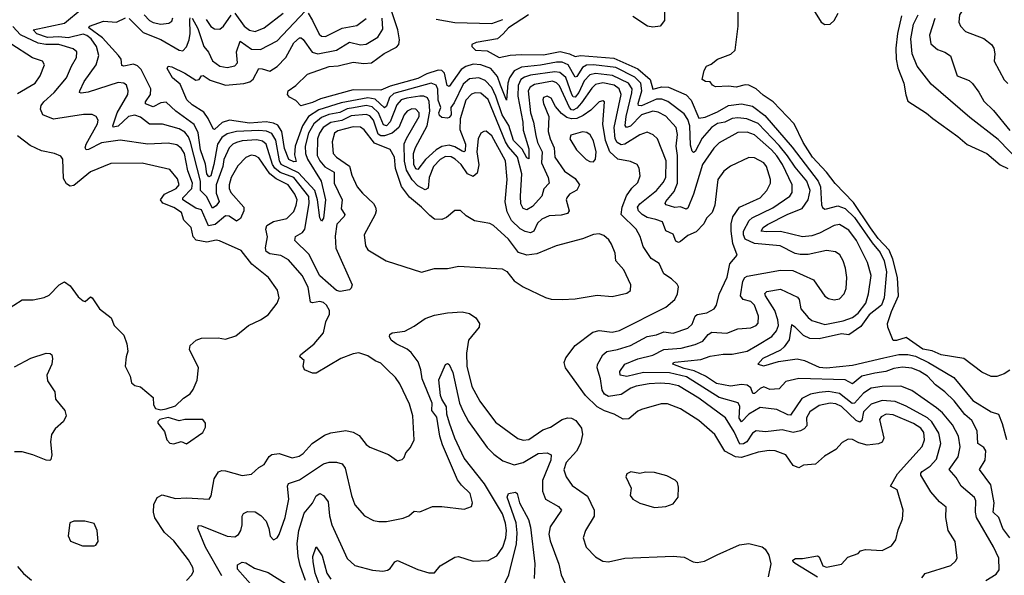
# Model space of a CAD drawing. Extents: x 1552033 to 1694788, y 811965 to 917215.
# Tile 297 of 632: x 1600512 to 1605836, y 899522 to 902529. Entities that reach past the tile are written whole.
import ezdxf

# ---------------------------------------------------------------- set-up
doc = ezdxf.new("R2010")
doc.units = 0

msp = doc.modelspace()

# ---------------------------------------------------------------- linework, layer by layer
at = {"layer": '0CON20XD'}
for points in [[(1605841.9, 902725), (1605815, 902695.3), (1605745, 902667.9), (1605691.4, 902628.6), (1605614, 902586), (1605593.3, 902555), (1605590, 902515), (1605598.1, 902495), (1605625, 902464.5), (1605725, 902427.3), (1605766.4, 902395), (1605778.5, 902375), (1605784.4, 902345), (1605781.5, 902305), (1605835, 902204), (1605855, 902183.1)], [(1605865.7, 899725), (1605826.9, 899775), (1605805.3, 899835), (1605775, 899864.4), (1605781.5, 899915), (1605762.5, 900012.5), (1605702.2, 900095), (1605732.9, 900145), (1605736.1, 900196.1), (1605725.7, 900215), (1605693.4, 900235), (1605688.4, 900305), (1605660.5, 900360.5), (1605622.3, 900392.3), (1605565, 900465.9), (1605515, 900515.8), (1605463.8, 900553.8), (1605420.7, 900600.7), (1605377.9, 900627.9), (1605335, 900643.7), (1605285, 900648.8), (1605238.4, 900641.6), (1605195, 900625.2), (1605135, 900616.7), (1605065, 900601.1), (1605015, 900558.6), (1604975, 900579.5), (1604725, 900588.2), (1604655, 900572.2), (1604618.8, 900531.2), (1604568.6, 900528.6), (1604535, 900542.1), (1604515, 900533.2), (1604485, 900506), (1604476.5, 900506.5), (1604465, 900536.2), (1604445, 900551.6), (1604415, 900554.3), (1604355, 900546.2), (1604280.5, 900560.5), (1604220.8, 900600.8), (1604158.8, 900628.8), (1604105, 900640.9), (1604044.3, 900665), (1604048, 900675), (1604055, 900676.5), (1604195, 900689.8), (1604245, 900707.8), (1604315, 900718.4), (1604365, 900718.9), (1604445, 900735.3), (1604502, 900768), (1604579.4, 900815), (1604603.8, 900845), (1604614.4, 900875), (1604611.3, 900905), (1604594.2, 900955), (1604544, 901035), (1604541.8, 901048.2), (1604551.4, 901058.6), (1604625, 901070.3), (1604717.1, 901027.1), (1604726.2, 901015), (1604735.9, 900965), (1604775, 900917.2), (1604795, 900902.1), (1604865, 900880.6), (1604965, 900899.1), (1605015, 900917.5), (1605045, 900941.4), (1605086.2, 900995), (1605101, 901045), (1605115.2, 901145.2), (1605096.7, 901215), (1605037, 901335), (1604995, 901390), (1604945, 901420.6), (1604915, 901415.9), (1604836, 901374), (1604795, 901359.2), (1604745, 901354), (1604625, 901383.4), (1604550.5, 901380.5), (1604520.8, 901385), (1604531.3, 901405), (1604555, 901420.4), (1604665, 901476.5), (1604742.2, 901507.8), (1604775.6, 901555), (1604785.5, 901605), (1604768.2, 901655), (1604705, 901730.6), (1604663, 901793), (1604619, 901849), (1604505, 901967), (1604443.1, 901993.1), (1604395, 901998.5), (1604365, 901994), (1604325, 901975.6), (1604285, 901966.9), (1604253, 901945), (1604202.6, 901887.4), (1604165, 901815.8), (1604155, 901810), (1604147.8, 901817.8), (1604139.3, 901850.7), (1604136.1, 901955), (1604125, 901988.4), (1604105, 902019), (1604016.2, 902086.2), (1603985, 902099.8), (1603955, 902098.5), (1603875, 902063.2), (1603857.7, 902065), (1603856.2, 902076.2), (1603876.9, 902145), (1603870.9, 902185), (1603837.5, 902217.5), (1603735, 902271.3), (1603614.4, 902285.6), (1603576.6, 902283.4), (1603555, 902271), (1603525, 902222.4), (1603515, 902218.2), (1603477, 902285), (1603445, 902299.6), (1603415, 902300), (1603327.7, 902282.3), (1603225, 902273), (1603185, 902252.4), (1603161, 902215), (1603151.8, 902185), (1603145, 902094.2), (1603112.8, 902175), (1603095, 902221.6), (1603059.5, 902265), (1603005, 902284.8), (1602965, 902288.4), (1602925, 902276.7), (1602899.6, 902260.4), (1602835, 902167.1), (1602823.4, 902173.4), (1602809.3, 902239.3), (1602795, 902253.9), (1602775.8, 902255.8), (1602714.3, 902235.7), (1602665, 902210.8), (1602515, 902170.4), (1602465, 902147.3), (1602315, 902149.7), (1602138.7, 902101.3), (1602095, 902080.8), (1602033.2, 902063.2), (1602005, 902092.5), (1601970.7, 902110.7), (1601960, 902125), (1601963.3, 902145), (1602005, 902172.9), (1602068, 902235), (1602185, 902276.6), (1602235, 902280.2), (1602315, 902299.4), (1602372.3, 902292.3), (1602415, 902296.5), (1602483.1, 902346.9), (1602548.8, 902381.2), (1602562, 902395), (1602565, 902420), (1602557, 902475), (1602493.4, 902665)], [(1604000.9, 902665), (1603997.8, 902525), (1603975.3, 902494.7), (1603935, 902488.5), (1603905.8, 902495), (1603826.5, 902546.5)], [(1604862.7, 900167.3), (1604815, 900124.2), (1604750.7, 900119.3), (1604725, 900104), (1604695, 900116), (1604655, 900175.4), (1604596.4, 900196.4), (1604565, 900198.6), (1604505, 900188.2), (1604415, 900160.7), (1604383.2, 900163.2), (1604325.5, 900195), (1604270, 900285), (1604185, 900360.8), (1604085, 900423.8), (1604015, 900450), (1603979.8, 900450.2), (1603875, 900420.5), (1603855, 900411.2), (1603805, 900369.3), (1603775, 900367.3), (1603727.1, 900395), (1603675, 900412.6), (1603634.5, 900434.5), (1603571.1, 900495), (1603462.9, 900645), (1603456.9, 900675), (1603465, 900698.8), (1603514.7, 900765.3), (1603612, 900838), (1603645, 900848), (1603715, 900838.7), (1603755, 900846.7), (1604005, 900972.9), (1604054.5, 901015.5), (1604068, 901045), (1604073.9, 901083.9), (1604067.3, 901097.3), (1604036.8, 901126.8), (1603995, 901154), (1603970.2, 901210.2), (1603927.1, 901237.1), (1603882.8, 901302.8), (1603866.8, 901356.8), (1603846.2, 901395), (1603763.6, 901475), (1603769.7, 901515), (1603793.3, 901576.7), (1603822.8, 901617.2), (1603855, 901647.5), (1603867.1, 901685), (1603862.5, 901725), (1603850, 901745), (1603815, 901761.8), (1603745.6, 901775), (1603703.8, 901813.8), (1603679.4, 901875), (1603665.5, 901964.5), (1603674, 902085), (1603665, 902090), (1603645, 902085.4), (1603599.7, 902040.3), (1603559.1, 902010.9), (1603524.7, 901995.3), (1603495, 901991.9), (1603470, 902000), (1603441.5, 902021.5), (1603409.8, 902059.8), (1603385, 902105.5), (1603365, 902115.4), (1603345, 902108.1), (1603340, 902095), (1603343.9, 902075), (1603373.3, 902005), (1603370, 901925), (1603379.8, 901885), (1603401.9, 901835), (1603406.2, 901785), (1603458.8, 901708.8), (1603515, 901669.2), (1603539.1, 901635), (1603525, 901606.1), (1603484.4, 901585), (1603470, 901565), (1603467.5, 901555), (1603482.5, 901495), (1603475, 901479.6), (1603439.3, 901470.7), (1603375, 901468.4), (1603335, 901450.3), (1603312.5, 901427.5), (1603291.8, 901385), (1603275, 901376.7), (1603245, 901383.5), (1603218.2, 901398.2), (1603172.2, 901442.2), (1603148.7, 901488.7), (1603137, 901543), (1603147.8, 901665), (1603139.2, 901765), (1603065, 901900), (1603035, 901925.4), (1603021.2, 901925), (1603005.7, 901915), (1602990.9, 901885), (1602983.8, 901813.8), (1602995.6, 901744.4), (1602985, 901699.4), (1602965, 901680.8), (1602934.4, 901694.4), (1602899.1, 901745), (1602867.7, 901775), (1602845, 901786.7), (1602815, 901788.2), (1602785, 901772.4), (1602750.3, 901735), (1602725.8, 901675), (1602721.6, 901618.4), (1602705, 901608.7), (1602665, 901630.4), (1602635, 901662.3), (1602603.3, 901715), (1602593, 901763), (1602592, 901858), (1602602.9, 901887.1), (1602671.9, 902005), (1602671.4, 902025), (1602655, 902044.7), (1602633.1, 902046.9), (1602607.3, 902035), (1602590.7, 902015), (1602562.4, 901945), (1602525.4, 901914.6), (1602485, 901900), (1602465, 901900.5), (1602450.6, 901910.6), (1602425, 901985.7), (1602405, 902008.5), (1602385, 902016.8), (1602305, 902009.9), (1602255, 901983.3), (1602195, 901973.6), (1602154, 901946), (1602132.7, 901915), (1602122.7, 901885), (1602121, 901795), (1602135.5, 901765), (1602162.4, 901732.4), (1602213.3, 901703.3), (1602212.1, 901645), (1602255.2, 901555), (1602250.4, 901505), (1602269.6, 901475), (1602267.1, 901465), (1602227.5, 901422.5), (1602217.8, 901357.8), (1602222.5, 901292.5), (1602310.8, 901095), (1602304.4, 901075.6), (1602295, 901067.5), (1602245, 901057.5), (1602225, 901064.6), (1602135, 901143.8), (1602075, 901260.4), (1601999.6, 901335), (1602003.3, 901356.8), (1602041.7, 901378.3), (1602054.8, 901395.2), (1602077.9, 901535), (1602075, 901572.7), (1601995, 901674.9), (1601921.5, 901701.5), (1601891.2, 901725), (1601879.2, 901745), (1601844.3, 901855), (1601825, 901871.2), (1601795, 901878.3), (1601715, 901873.2), (1601685.5, 901865), (1601664.1, 901855), (1601645, 901836.6), (1601616.8, 901773.2), (1601611.1, 901735), (1601574.1, 901635), (1601575, 901591.4), (1601590.2, 901545), (1601575, 901521.4), (1601555, 901509.2), (1601522.1, 901572.1), (1601489.7, 901605), (1601490.4, 901655), (1601435.9, 901865.9), (1601424.8, 901895), (1601405, 901920.5), (1601375, 901937.9), (1601285, 901963.2), (1601215, 901963.2), (1601165, 902001.2), (1601135, 902011.9), (1601101.2, 902005), (1601045, 901953.4), (1601017.9, 901947.9), (1601015.6, 901955.6), (1601040.1, 902025), (1601096.5, 902125), (1601099.6, 902145), (1601090.6, 902175), (1601075, 902185.5), (1601045, 902188.5), (1600882.1, 902137.9), (1600845, 902130.9), (1600836, 902135), (1600837.8, 902145), (1600861.9, 902195), (1600925.4, 902284.6), (1600940.4, 902335), (1600928, 902385), (1600899, 902425), (1600875, 902444.3), (1600855, 902451), (1600775, 902431.2), (1600725, 902436.6), (1600662.7, 902432.7), (1600605, 902452.6), (1600586.2, 902475), (1600755, 902510.4), (1600850.4, 902589.6)], [(1601185, 902554.8), (1601214.9, 902524.9), (1601235, 902514), (1601275, 902505.3), (1601319.4, 902510.6), (1601335, 902521.4), (1601339.9, 902540.1)], [(1601445, 902538.1), (1601475, 902482.1), (1601508.5, 902385), (1601533.2, 902353.2), (1601555, 902307.1), (1601595, 902277.3), (1601635, 902270.4), (1601675, 902278.8), (1601689.6, 902295), (1601685.2, 902355), (1601705, 902413.5), (1601765, 902369.7), (1601815, 902368.6), (1601905, 902415.3), (1602055, 902574.6)], [(1601520.5, 902530.5), (1601545, 902492.3), (1601565, 902478.9), (1601595, 902477.7), (1601615, 902494.6), (1601655, 902553.4)], [(1601675, 902564.6), (1601726.6, 902495), (1601755, 902473.2), (1601785, 902465.8), (1601834.5, 902485), (1601936.9, 902565)], [(1602072.7, 902565), (1602095, 902524.6), (1602131.4, 902451.4), (1602145, 902440.9), (1602165, 902437.5), (1602256, 902484), (1602335, 902498.2), (1602386, 902535)], [(1603263.8, 902555), (1603154.6, 902485), (1603126.6, 902453.4)], [(1605865, 900632), (1605835, 900612), (1605795, 900599.2), (1605765, 900598.1), (1605715, 900622.5), (1605616.2, 900695), (1605495, 900714.9), (1605445, 900736.6), (1605395, 900745.9), (1605305, 900809.8), (1605253.6, 900793.6), (1605235, 900794.1), (1605205.2, 900865), (1605203.4, 900885), (1605225, 900950), (1605264.1, 901035), (1605257.7, 901135), (1605232.6, 901232.6), (1605212.4, 901282.4), (1605153.6, 901345), (1605112.5, 901402.5), (1605020.2, 901540.2), (1604922.1, 901642.1), (1604875.3, 901705), (1604798.6, 901785), (1604748.3, 901865), (1604700, 901965), (1604585.3, 902085), (1604531.4, 902121.4), (1604495, 902155.6), (1604454.5, 902174.5), (1604435, 902176.7), (1604386.3, 902163.7), (1604345, 902169.3), (1604275, 902165.6), (1604258, 902175), (1604245, 902192.5), (1604220, 902195), (1604202.5, 902205), (1604212.5, 902255), (1604225, 902277.5), (1604250.7, 902289.3), (1604285, 902316.2), (1604357, 902343), (1604380.8, 902365), (1604396.7, 902495), (1604397.5, 902575)], [(1604805, 902582), (1604845.7, 902515.7), (1604865, 902504), (1604895, 902505.8), (1604915.6, 902525), (1604936.7, 902565)], [(1605280, 902550), (1605258.4, 902455), (1605249.5, 902375), (1605251.1, 902315), (1605259.6, 902269.6), (1605293.2, 902185), (1605302.7, 902122.7), (1605315, 902088), (1605415, 902024.2), (1605448.6, 901995), (1605585, 901897.5), (1605634.7, 901854.7), (1605741.9, 901805), (1605814.2, 901744.2), (1605855, 901723.3)], [(1605925, 901754), (1605801.8, 901881.8), (1605649.6, 901999.6), (1605439.9, 902179.9), (1605365, 902276.9), (1605337.4, 902345), (1605330.2, 902425), (1605344.2, 902505.8), (1605370.2, 902555)], [(1604185, 900480.9), (1604075, 900547.8), (1604025, 900559.5), (1603975, 900562.5), (1603915, 900559.3), (1603845, 900546), (1603817.1, 900535), (1603765, 900500.9), (1603695, 900491.1), (1603675, 900502.5), (1603660.9, 900525), (1603653.1, 900585), (1603634.7, 900645), (1603635.9, 900664.1), (1603664.8, 900715.3), (1603686.9, 900733.1), (1603745, 900743.8), (1603815, 900766.1), (1603905.2, 900814.8), (1603955, 900823.8), (1603995, 900840), (1604045, 900833.3), (1604125, 900859.3), (1604148.1, 900881.9), (1604165.2, 900924.8), (1604175, 900934.7), (1604227.8, 900942.2), (1604267.5, 900965), (1604278.8, 900985), (1604294.4, 901044.4), (1604336.6, 901136.6), (1604352.6, 901207.4), (1604390.6, 901255), (1604368.8, 901318.8), (1604358.9, 901385), (1604358.7, 901425), (1604367.2, 901462.8), (1604404.8, 901515.2), (1604516.4, 901565), (1604552, 901605), (1604571.1, 901645), (1604571.3, 901665), (1604550.7, 901735), (1604535, 901753.8), (1604485, 901782.5), (1604455, 901784.4), (1604355, 901736.9), (1604320.2, 901709.8), (1604287.7, 901665), (1604270.8, 901525), (1604256, 901485), (1604225.5, 901454.5), (1604211.5, 901425), (1604169.3, 901380.7), (1604125, 901361.2), (1604085, 901328.3), (1604075, 901324.3), (1604060.2, 901330.2), (1604045, 901368.9), (1604005, 901387.5), (1603988.5, 901435), (1603951.8, 901448.2), (1603905, 901459.6), (1603877.5, 901475), (1603857.3, 901495), (1603852.6, 901515), (1603865, 901533.3), (1603955.2, 901605), (1603992.2, 901647.8), (1604006, 901675), (1604008, 901765), (1603960.9, 901885), (1603936.4, 901906.4), (1603905, 901920.5), (1603865, 901905.3), (1603785, 901854.8), (1603765, 901852.1), (1603741.9, 901865), (1603731.8, 901885), (1603726, 901945), (1603764.5, 902124.5), (1603753.3, 902155), (1603726.6, 902175), (1603665, 902187.4), (1603625, 902178), (1603605, 902158.8), (1603550.4, 902079.6), (1603525, 902051.2), (1603505, 902040.3), (1603495, 902042), (1603485, 902053.8), (1603431.4, 902171.4), (1603415, 902187.4), (1603392.6, 902197.4), (1603295, 902178.4), (1603272.5, 902165), (1603261.8, 902145), (1603274.5, 902025), (1603291, 901975), (1603302.2, 901902.2), (1603312.6, 901865), (1603337.9, 901815), (1603333, 901755), (1603369.2, 901675), (1603374.6, 901645.4), (1603345.9, 901614.1), (1603334.5, 901575), (1603285, 901517.5), (1603255, 901499.5), (1603235, 901507.1), (1603222.6, 901532.6), (1603219.4, 901575), (1603227.6, 901695), (1603204.6, 901785), (1603155, 901841.2), (1603139, 901869), (1603045, 902097.1), (1603005, 902131.2), (1602975, 902133.5), (1602954.3, 902125.7), (1602925, 902093.8), (1602893.4, 901993.4), (1602891.6, 901935), (1602922.3, 901855), (1602920.1, 901819.9), (1602915, 901814.8), (1602905, 901817), (1602865, 901840.8), (1602835, 901850.5), (1602795, 901843.3), (1602765, 901825.4), (1602707, 901773), (1602665, 901718.2), (1602655, 901722.7), (1602642.8, 901745), (1602640.9, 901805), (1602651.8, 901838.2), (1602715.1, 901955), (1602729.5, 902035), (1602726.4, 902086.4), (1602716.5, 902106.5), (1602697.5, 902115), (1602675, 902115.4), (1602604.7, 902105.3), (1602574.8, 902095), (1602551, 902069), (1602515, 901976.2), (1602495, 901955.5), (1602479.8, 901959.8), (1602452.8, 902025), (1602418.5, 902058.5), (1602385, 902064.2), (1602317.7, 902052.3), (1602283.8, 902046.2), (1602243.4, 902026.6), (1602184.6, 902015.4), (1602145, 901999.5), (1602103, 901965), (1602073.4, 901915), (1602055.4, 901845), (1602057.1, 901805), (1602069, 901775), (1602142.1, 901655), (1602165.6, 901555), (1602154.5, 901455.5), (1602145, 901439.2), (1602135, 901456.7), (1602122.2, 901555), (1602107.4, 901605), (1602019.7, 901699.7), (1601926.4, 901746.4), (1601917.9, 901765), (1601897, 901877), (1601875, 901914), (1601846.4, 901926.4), (1601805, 901929.6), (1601685, 901924.9), (1601635, 901911), (1601605, 901890.9), (1601582.1, 901855), (1601562.3, 901745), (1601545, 901684.5), (1601535, 901678.2), (1601525, 901695.6), (1601517.8, 901747.8), (1601490.2, 901825), (1601477.5, 901917.5), (1601455, 901962.2), (1601356.2, 902035), (1601305, 902082.4), (1601275, 902079.4), (1601235, 902057.6), (1601193.2, 902073.2), (1601193.1, 902085), (1601219.5, 902125), (1601222.2, 902155), (1601169.7, 902259.7), (1601149, 902279), (1601127.7, 902287.8), (1601075, 902277.8), (1601065, 902281.2), (1601060.9, 902315), (1601047.5, 902335), (1600960.5, 902430.5), (1600886.7, 902485), (1600889.2, 902495), (1600965, 902521.9), (1601035.6, 902515.6), (1601085, 902539.2)], [(1601105, 902535.6), (1601179.7, 902459.7), (1601275, 902421.2), (1601375, 902364.7), (1601395, 902361.2), (1601415, 902382.2), (1601429.3, 902420.7), (1601434.8, 902455.2), (1601431.9, 902528.1), (1601435, 902539.2)], [(1604295, 901863.6), (1604265.6, 901834.4), (1604204, 901745), (1604154.9, 901585.1), (1604125, 901509.4), (1604115, 901504.4), (1604085, 901517.3), (1604055, 901513.5), (1604008, 901528), (1604001.5, 901535), (1604006.4, 901545), (1604050.5, 901599.5), (1604068.4, 901645), (1604068.4, 901795), (1604061.4, 901845), (1604068.6, 901908.6), (1604061.6, 901945), (1604005, 902006.7), (1603965, 902029.2), (1603935, 902034.8), (1603875, 902013.6), (1603815, 901953), (1603792.5, 901945), (1603786.2, 901956.2), (1603791, 902005), (1603822.8, 902132.8), (1603823.4, 902155), (1603804.8, 902185), (1603717.5, 902227.5), (1603625, 902238), (1603595, 902230.3), (1603565, 902198.4), (1603535, 902135.7), (1603515, 902110.4), (1603505, 902112.3), (1603497.6, 902125), (1603465, 902216.1), (1603433.6, 902243.6), (1603405, 902247.9), (1603275, 902229.2), (1603241.5, 902218.5), (1603222, 902205), (1603206.7, 902173.3), (1603206.5, 902115), (1603232.5, 901975), (1603235, 901931.4), (1603265, 901830), (1603265, 901776.7), (1603255, 901781.9), (1603228.4, 901828.4), (1603182.9, 901875), (1603157.1, 901957.1), (1603121.2, 902015), (1603087.4, 902115), (1603065, 902161.9), (1603029.9, 902199.9), (1602995, 902214.8), (1602945, 902208.4), (1602909.8, 902180.2), (1602861.5, 902078.5), (1602843.6, 902055), (1602845.8, 902014.2), (1602835, 901999.7), (1602825, 901996.7), (1602795, 902000.8), (1602781.3, 902011.3), (1602778.8, 902025), (1602789.3, 902055), (1602774.5, 902094.5), (1602773.2, 902153.2), (1602764.1, 902175), (1602736.2, 902186.2), (1602535, 902129), (1602511.9, 902108.1), (1602495, 902061.8), (1602485, 902051.6), (1602435, 902098.7), (1602395, 902106.8), (1602249.8, 902080.2), (1602129.3, 902040.7), (1602074.8, 902005), (1602041.4, 901955), (1602001.4, 901845), (1601998.5, 901798.5), (1602007.9, 901762.1), (1601995, 901760), (1601967.4, 901772.6), (1601945, 901832.7), (1601929.7, 901925), (1601907.9, 901957.9), (1601885, 901969.5), (1601845, 901977.3), (1601755, 901969.6), (1601646.2, 901986.2), (1601607.7, 901972.3), (1601565, 901935.7), (1601558.3, 901938.3), (1601532.1, 901995), (1601508.1, 902028.1), (1601445, 902068), (1601415.8, 902095), (1601380.6, 902180.6), (1601339.2, 902215), (1601309.4, 902265), (1601315, 902278.1), (1601335, 902273.6), (1601405, 902239.4), (1601465, 902201.6), (1601483.1, 902205), (1601495, 902225.8), (1601505, 902228.1), (1601542.5, 902202.5), (1601625, 902174.8), (1601725, 902184.2), (1601756.8, 902193.2), (1601775, 902206.7), (1601804.6, 902265.4), (1601822.9, 902262.9), (1601865, 902250.5), (1601904.7, 902275.3), (1601950.5, 902325), (1601995, 902403.2), (1602025, 902430.4), (1602035, 902430.9), (1602045, 902422.1), (1602094.3, 902354.3), (1602125, 902344.1), (1602225, 902363.5), (1602295, 902408.2), (1602355, 902393.8), (1602385, 902397.2), (1602448.5, 902435), (1602475, 902477.5), (1602472.5, 902537.5)], [(1602765, 902532.3), (1602865, 902514.8), (1603065, 902509.1), (1603125, 902531)], [(1605459.8, 902535), (1605431.2, 902445), (1605438.7, 902398.7), (1605475, 902367.7), (1605515, 902353.5), (1605544, 902334), (1605580.8, 902225), (1605645, 902200), (1605663.1, 902183.1), (1605697.9, 902137.9), (1605725, 902087.8), (1605777.8, 902037.8), (1605865, 901929.6)], [(1600612.4, 902402.4), (1600517.1, 902447.1), (1600475, 902491.8)], [(1603126.6, 902453.4), (1603095, 902425.4), (1602980, 902405), (1602957.5, 902395), (1602956.7, 902385), (1602977.5, 902365), (1603040.5, 902360.5), (1603105, 902324.5), (1603165, 902336.9), (1603225, 902340.9), (1603345, 902338.4), (1603435, 902357), (1603485.1, 902345.1), (1603515, 902330.7), (1603545, 902335.8), (1603725, 902320.9), (1603855, 902263.3), (1603921.5, 902205), (1603935, 902154.1), (1603985, 902165.4), (1604020.8, 902165), (1604115, 902122.9), (1604143, 902093), (1604185, 901996), (1604217.8, 902002.2), (1604285, 902031), (1604344.4, 902065.6), (1604414.4, 902074.4), (1604475, 902061.2), (1604541.5, 902011.5), (1604689, 901839), (1604829.9, 901655), (1604841.7, 901625), (1604847.3, 901527.3), (1604852.9, 901512.9), (1604865, 901504.5), (1604875, 901505.5), (1604935, 901521.2), (1604975, 901507.4), (1605025, 901458.8), (1605121.2, 901321.2), (1605165, 901269.5), (1605186.3, 901225), (1605198.2, 901165), (1605186.4, 901023.6), (1605172.5, 900985), (1605105, 900932.9), (1605060.3, 900869.7), (1604995, 900824.4), (1604955, 900828.8), (1604835, 900802.4), (1604785, 900804.8), (1604750.5, 900820.5), (1604705, 900866.2), (1604685, 900878.1), (1604673.3, 900796.7), (1604645, 900758.5), (1604625, 900740.8), (1604530.8, 900695), (1604502.9, 900665), (1604535, 900655.8), (1604615, 900678.7), (1604715, 900693.7), (1604755, 900685.7), (1604835, 900649), (1604875, 900645.5), (1605015, 900659.1), (1605185, 900699.8), (1605265, 900716.7), (1605315, 900718.3), (1605355, 900707.7), (1605425, 900674.5), (1605563.5, 900593.5), (1605665, 900468.2), (1605765, 900406.7), (1605805, 900394), (1605824.4, 900344.4), (1605846.8, 900256.8)], [(1600500.5, 902129.5), (1600595.6, 902185), (1600623.3, 902225), (1600647.5, 902285), (1600635, 902304.2), (1600582.2, 902322.2), (1600465, 902398.8)], [(1601414.2, 899495), (1601444, 899525), (1601452.5, 899545), (1601448.1, 899565), (1601425, 899607.1), (1601345, 899710), (1601294.5, 899755), (1601243, 899833), (1601236.2, 899865), (1601238.5, 899905), (1601255, 899944.2), (1601282.1, 899957.9), (1601355, 899938.2), (1601415, 899942.3), (1601536.7, 899935), (1601548.2, 899951.8), (1601564.5, 900045), (1601587.5, 900082.5), (1601605, 900089.1), (1601625, 900087.9), (1601715, 900063.6), (1601765, 900070), (1601805, 900105.8), (1601835, 900122.5), (1601861.2, 900165), (1601875, 900176.1), (1601915, 900181.1), (1601985, 900158.5), (1602023.5, 900166.5), (1602045, 900181.5), (1602093.3, 900235), (1602159.9, 900280.1), (1602195, 900293.8), (1602275, 900305.4), (1602315, 900296.4), (1602348.6, 900278.6), (1602385, 900230), (1602405, 900216.2), (1602506.8, 900176.8), (1602555, 900141.2), (1602580.7, 900149.3), (1602590.7, 900159.3), (1602600, 900185), (1602625.7, 900214.3), (1602645.6, 900255), (1602638.5, 900385), (1602619.5, 900449.5), (1602568.3, 900558.3), (1602545, 900592.9), (1602497.7, 900637.7), (1602465, 900670.6), (1602435, 900683.1), (1602395, 900711.1), (1602346, 900726), (1602315, 900720.3), (1602249.2, 900695), (1602115, 900615.7), (1602095, 900615.6), (1602052.5, 900635), (1602045.8, 900655), (1602050, 900685), (1602027.5, 900705), (1602031.2, 900715), (1602105.2, 900774.8), (1602155, 900834.4), (1602168, 900895), (1602187.5, 900935), (1602187.5, 900955), (1602171.8, 900985), (1602155, 900999.2), (1602135, 901003.9), (1602095, 900996.5), (1602085, 901001.4), (1602071.4, 901081.4), (1602040.5, 901145), (1601965, 901230), (1601925, 901254.1), (1601865, 901262.5), (1601845.2, 901275.2), (1601840.8, 901295), (1601851.9, 901355), (1601843.6, 901395), (1601848.2, 901415), (1601885, 901437.1), (1601956.8, 901453.2), (1601995, 901492.2), (1602007.6, 901525), (1602011.9, 901555), (1601999.8, 901585), (1601964.8, 901635), (1601898.7, 901668.7), (1601865.4, 901695.4), (1601805, 901780.9), (1601785, 901792.4), (1601764.7, 901795.3), (1601735, 901782.9), (1601691.8, 901738.2), (1601656.7, 901675), (1601644.2, 901635), (1601644.3, 901615), (1601653.3, 901595), (1601723.7, 901515), (1601724.8, 901495), (1601706.5, 901453.5), (1601685, 901438.7), (1601645, 901466.2), (1601625, 901467.8), (1601568.9, 901421.1), (1601534.1, 901414.1), (1601495, 901499.6), (1601465, 901509), (1601394.2, 901555), (1601394.7, 901565), (1601443.2, 901615), (1601447, 901645), (1601421.3, 901711.3), (1601403.2, 901805), (1601385, 901834.3), (1601361.4, 901851.4), (1601315, 901861.7), (1601205, 901855.6), (1601055, 901877.5), (1600955, 901863.7), (1600885, 901826.7), (1600871.2, 901825), (1600867.1, 901835), (1600872.7, 901855), (1600933.2, 901965), (1600936.3, 901986.3), (1600925.4, 902005.4), (1600905, 902015.4), (1600856.7, 902016.7), (1600695, 901991.5), (1600637.5, 902015), (1600624.5, 902045), (1600628.7, 902065), (1600642.8, 902085), (1600698.9, 902135), (1600766.1, 902215), (1600791.8, 902278.2), (1600819.6, 902325), (1600821.1, 902355), (1600802.2, 902372.2), (1600725, 902394.2), (1600654.4, 902394.4), (1600612.4, 902402.4)], [(1603445, 901014.3), (1603515, 901018.1), (1603635, 901037.8), (1603715, 901030.8), (1603795, 901050), (1603815, 901064), (1603817.1, 901095), (1603778, 901175), (1603735.6, 901225), (1603731.1, 901265), (1603712.2, 901315), (1603697.4, 901337.4), (1603670.7, 901360.7), (1603645, 901370), (1603615, 901366.9), (1603555, 901343.3), (1603413.3, 901305), (1603308, 901262), (1603254.4, 901254.4), (1603208.9, 901268.9), (1603155, 901342.2), (1603074, 901415), (1603055, 901425.5), (1602971.4, 901441.4), (1602927, 901467), (1602895, 901496), (1602865, 901496), (1602820.6, 901459.4), (1602795, 901448.2), (1602755, 901450), (1602729.1, 901469.1), (1602685.5, 901515), (1602619.5, 901569.5), (1602577.4, 901627.4), (1602543.5, 901723.5), (1602538.6, 901785), (1602515, 901827.1), (1602430.6, 901860.6), (1602375, 901932.7), (1602355, 901947.4), (1602315, 901949.4), (1602232.5, 901927.5), (1602214.5, 901915.5), (1602201.4, 901868.6), (1602206.6, 901805), (1602225, 901784.7), (1602296.1, 901736.1), (1602307.7, 901687.7), (1602336.9, 901625), (1602365, 901590), (1602424.5, 901535), (1602436.8, 901515), (1602440, 901495), (1602434.5, 901475), (1602374.4, 901365), (1602382.5, 901305), (1602395, 901284.2), (1602494.6, 901224.6), (1602685, 901162.5), (1602755, 901182), (1602825, 901182.5), (1602885.9, 901195.9), (1603121.2, 901181.2), (1603145.9, 901165.9), (1603186.1, 901116.1), (1603234.5, 901084.5), (1603355.6, 901025.6), (1603385, 901017.5), (1603445, 901014.3)], [(1603615, 901760), (1603626.3, 901773.7), (1603628.3, 901815), (1603615, 901872.9), (1603597, 901907), (1603578.5, 901918.5), (1603555, 901922.5), (1603491.9, 901905), (1603487.3, 901885), (1603522.5, 901825), (1603575, 901772.2), (1603595, 901761.1), (1603615, 901760)], [(1605736.2, 899495), (1605791.4, 899528.6), (1605807.3, 899552.7), (1605806.1, 899615), (1605777.1, 899677.1), (1605686.2, 899835), (1605680, 899865), (1605682.5, 899925), (1605675, 899944.3), (1605602.5, 900005), (1605575, 900052.7), (1605537.5, 900095), (1605585.5, 900164.5), (1605597.4, 900217.4), (1605588.3, 900275), (1605555, 900337.7), (1605501.3, 900401.3), (1605469.2, 900429.2), (1605335, 900523.2), (1605275.7, 900545.7), (1605175, 900544.8), (1605115, 900535.2), (1605075, 900508.6), (1605026.6, 900453.4), (1605013, 900453), (1604945, 900506.5), (1604885, 900516.4), (1604835, 900512.7), (1604787.2, 900502.8), (1604741.2, 900478.8), (1604680.6, 900389.4), (1604665, 900390.3), (1604605, 900419.1), (1604515, 900430.3), (1604455.2, 900395), (1604415, 900353.5), (1604402.1, 900372.1), (1604406.3, 900436.3), (1604396.7, 900456.7), (1604295, 900484.4), (1604117.4, 900597.4), (1604025, 900618), (1603885, 900620.8), (1603795, 900599.1), (1603759.5, 900605), (1603757.7, 900625), (1603784.2, 900665.8), (1603855, 900694.8), (1603935, 900714.7), (1603995, 900745.2), (1604088.3, 900751.7), (1604165, 900771.6), (1604205, 900790), (1604235, 900826.2), (1604255, 900838.1), (1604335, 900832.8), (1604395, 900856.1), (1604465, 900861.5), (1604495, 900874.5), (1604505, 900886.7), (1604506.9, 900925), (1604484.7, 900985), (1604465, 901003.7), (1604424.5, 901015), (1604408.7, 901035), (1604422.7, 901115), (1604432.3, 901135), (1604445, 901142), (1604625, 901174.1), (1604692.9, 901172.9), (1604805, 901121.5), (1604865, 901033.1), (1604885, 901020.6), (1604915, 901013.3), (1604945, 901019.4), (1604970, 901045), (1604980, 901075), (1604984.6, 901134.6), (1604978, 901185), (1604965.4, 901225), (1604946.9, 901256.9), (1604923.4, 901273.4), (1604875, 901280.4), (1604775, 901258.8), (1604731.3, 901258.7), (1604705, 901264.5), (1604623.8, 901305), (1604485, 901318), (1604435, 901340.9), (1604425.6, 901365), (1604426.2, 901385), (1604456.5, 901443.5), (1604473, 901457), (1604585, 901511.6), (1604676.3, 901573.7), (1604689.3, 901595), (1604689.5, 901635), (1604635.9, 901745), (1604605, 901793), (1604577.8, 901825), (1604485, 901905.6), (1604445, 901920.4), (1604395, 901918.9), (1604295, 901863.6)], [(1601275, 900418.6), (1601305, 900422.9), (1601355, 900439.2), (1601398.3, 900481.7), (1601433.8, 900505), (1601451.2, 900528.8), (1601472.3, 900577.7), (1601480, 900645), (1601431.2, 900745), (1601433.6, 900766.4), (1601466.7, 900795), (1601495, 900805.6), (1601585, 900807.5), (1601625, 900800.6), (1601681.3, 900818.7), (1601750, 900875), (1601815, 900904.4), (1601855, 900932.9), (1601904.5, 900995.5), (1601915.7, 901025), (1601907.1, 901065), (1601857.5, 901135), (1601767.1, 901207.1), (1601709.4, 901279.4), (1601593, 901333), (1601575, 901335.3), (1601525, 901324.8), (1601465.8, 901335.8), (1601451.1, 901355), (1601438.9, 901405), (1601400.5, 901445), (1601386.8, 901485), (1601345, 901513), (1601286.8, 901536.8), (1601273.3, 901555), (1601294.6, 901585.4), (1601359.1, 901615), (1601374.7, 901635), (1601365, 901668.5), (1601325, 901717.8), (1601175, 901752.5), (1601005, 901751.1), (1600895, 901706), (1600805, 901632.2), (1600785, 901627.8), (1600765, 901641.1), (1600750.1, 901670.1), (1600745.6, 901775), (1600735, 901790.8), (1600700, 901805), (1600630.2, 901820.2), (1600569.3, 901849.3), (1600500, 901900)], [(1600435, 900955.7), (1600525, 901013.3), (1600585.9, 901014.1), (1600644.1, 901025.9), (1600672, 901038), (1600726.2, 901095), (1600755, 901110), (1600785, 901089.2), (1600829.2, 901029.2), (1600855, 901007.5), (1600865.6, 901004.4), (1600895, 901030), (1600905, 901023.3), (1600943.8, 900963.8), (1601006.2, 900915), (1601023.8, 900875), (1601075, 900822.5), (1601092, 900775), (1601097.5, 900735), (1601087.5, 900705), (1601083.3, 900655), (1601109.5, 900599.5), (1601117.5, 900565), (1601135, 900550), (1601165, 900542.5), (1601233.3, 900485), (1601236.7, 900445), (1601246.7, 900425), (1601275, 900418.6)], [(1601605, 899520.3), (1601516.4, 899675), (1601475.6, 899775), (1601478.3, 899791.7), (1601495, 899790), (1601635, 899734.2), (1601675, 899730.9), (1601695, 899742.9), (1601707.8, 899765), (1601714.6, 899795), (1601715, 899842.5), (1601723, 899857), (1601745, 899868.1), (1601785, 899865.5), (1601816.9, 899846.9), (1601844.5, 899815), (1601860, 899775), (1601866, 899735), (1601885, 899713.8), (1601905, 899726.2), (1601915, 899743.8), (1601948.6, 899835), (1601967.1, 899935), (1601960.7, 900005), (1601965, 900019.2), (1602025, 900040), (1602155, 900126.2), (1602185, 900134.5), (1602225.4, 900135.4), (1602255.4, 900125.4), (1602272.8, 900102.8), (1602305.6, 899955), (1602325, 899904), (1602377.5, 899845), (1602425, 899819.4), (1602455, 899813.1), (1602495, 899814.4), (1602585, 899831.4), (1602615.5, 899844.5), (1602645, 899868.8), (1602676.1, 899866.1), (1602745, 899894.2), (1602795, 899895.7), (1602915, 899880), (1602955.7, 899894.3), (1602961.4, 899915), (1602948.2, 899965), (1602900.4, 900010.4), (1602879.6, 900039.6), (1602799, 900229), (1602784.8, 900274.8), (1602767.7, 900377.7), (1602741.4, 900415), (1602742.2, 900455), (1602687.6, 900585), (1602681.1, 900635), (1602667.1, 900677.1), (1602628.9, 900728.9), (1602607.3, 900747.2), (1602548, 900775), (1602520, 900795), (1602511.2, 900815), (1602514.1, 900825.9), (1602526, 900834), (1602595, 900844.6), (1602645, 900870.8), (1602705, 900913.1), (1602755, 900930.4), (1602825, 900943.1), (1602905, 900948.2), (1602945, 900938.9), (1602979.2, 900915), (1602999.2, 900885), (1602995.8, 900865), (1602939.6, 900795), (1602927.6, 900725), (1602930.7, 900655), (1602956.4, 900545), (1603000, 900465), (1603085, 900351.5), (1603205, 900262.3), (1603235, 900253.3), (1603265, 900258), (1603340.2, 900309.8), (1603382.9, 900325), (1603445, 900365.6), (1603475, 900375.6), (1603495, 900373.1), (1603519.8, 900359.8), (1603549.4, 900319.4), (1603554.5, 900285), (1603544.6, 900235), (1603522.1, 900195), (1603467.3, 900132.7), (1603454.1, 900094.1), (1603467.5, 900055), (1603498.5, 900008.5), (1603581.5, 899951.5), (1603617.6, 899875), (1603618.2, 899841.8), (1603572.2, 899765), (1603558.9, 899725), (1603575.7, 899675), (1603625, 899622.5), (1603665, 899599.2), (1603695, 899595.8), (1603784.2, 899615.8), (1604045, 899626.9), (1604105, 899620), (1604153.3, 899595), (1604175, 899592.7), (1604215, 899598.5), (1604282.7, 899632.7), (1604403.3, 899686.7), (1604454.7, 899694.7), (1604527.1, 899677.1), (1604543.4, 899663.4), (1604562.4, 899632.4), (1604573.1, 899585), (1604559.1, 899515)], [(1600485, 900651.2), (1600572.6, 900697.4), (1600655, 900724.2), (1600677.5, 900722.5)], [(1600677.5, 900722.5), (1600686, 900715), (1600690, 900695), (1600685.5, 900664.5), (1600659.4, 900605), (1600662.9, 900575), (1600702, 900515), (1600706, 900475), (1600756, 900415), (1600764.2, 900385), (1600750, 900355), (1600704.4, 900315), (1600684.5, 900285), (1600678.8, 900245), (1600685.7, 900174.3), (1600681.2, 900148.8), (1600675, 900143.3), (1600655, 900146), (1600583.3, 900175), (1600525, 900190), (1600485, 900190.5)], [(1602058, 899495), (1602028.4, 899575), (1602018, 899625), (1602012, 899695), (1602021, 899765), (1602051, 899859), (1602095, 899913.1), (1602115, 899952.9), (1602135, 899964.4), (1602155.3, 899955.3), (1602179.6, 899919.6), (1602187.1, 899845), (1602200, 899795), (1602283.1, 899613.1), (1602325, 899576.4), (1602420.5, 899550.5), (1602475, 899545.5), (1602500.2, 899549.8), (1602515, 899559.2), (1602540, 899595), (1602555, 899602.2), (1602665, 899553.8), (1602725, 899535.6), (1602754.3, 899535.7), (1602786, 899574), (1602865, 899620.8), (1602885, 899624.2), (1602965, 899599.5), (1603045, 899602.2), (1603091.2, 899628.8), (1603125.3, 899675), (1603140.8, 899725), (1603144.8, 899765), (1603139.3, 899805), (1603122.3, 899855), (1603025, 900017.2), (1602915, 900155.8), (1602864.8, 900265), (1602835.7, 900345), (1602822.6, 900395), (1602820.3, 900435), (1602794.2, 900475), (1602788.1, 900495), (1602779.1, 900580.9), (1602815, 900663.8), (1602825, 900668.6), (1602835, 900664.2), (1602855, 900620), (1602889.8, 900455), (1602909.4, 900409.4), (1602938.2, 900355), (1603039.1, 900215), (1603075, 900177.7), (1603125, 900141.8), (1603185, 900120.4), (1603235, 900133.1), (1603315, 900182.6), (1603365, 900186), (1603385.3, 900175.3), (1603383.2, 900145), (1603339.5, 900035), (1603338.5, 899978.5), (1603355, 899934.4), (1603425.8, 899895), (1603441.1, 899875), (1603380.4, 899785), (1603374, 899745), (1603380.5, 899709.5), (1603426.6, 899583.4), (1603439.6, 899525), (1603472.5, 899455)], [(1605390.5, 899509.5), (1605408.1, 899531.9), (1605546.2, 899575), (1605571.7, 899598.3), (1605580, 899615), (1605569.4, 899705), (1605531.4, 899765), (1605519.1, 899835), (1605521.2, 899891.2), (1605485, 899920.5), (1605439.1, 899975), (1605384.7, 900065), (1605383.9, 900075), (1605392.5, 900085), (1605435, 900112.4), (1605468.7, 900151.3), (1605492.9, 900235), (1605481.8, 900291.8), (1605443.6, 900353.6), (1605419.7, 900375), (1605305, 900437.9), (1605245, 900463.7), (1605175, 900468.3), (1605115, 900448.8), (1605075, 900407.8), (1605065, 900360), (1605055, 900350.7), (1605035, 900360.2), (1604955, 900436.1), (1604925, 900451), (1604895, 900454.3), (1604835, 900441.6), (1604785, 900406.5), (1604765.8, 900375), (1604768.1, 900331.9), (1604753.3, 900315), (1604734.4, 900305), (1604695, 900295.6), (1604635, 900310.5), (1604545, 900298.4), (1604495, 900303.8), (1604475, 900292.1), (1604444.2, 900245), (1604425, 900233.8), (1604405, 900232.8), (1604375, 900298.9), (1604329.1, 900375), (1604185, 900480.9)], [(1601345, 900233.3), (1601385, 900246.2), (1601415, 900233.8), (1601503.3, 900295), (1601517.5, 900325), (1601517.5, 900345), (1601502.5, 900365), (1601406.1, 900366.1), (1601375, 900358.8), (1601315, 900376.7), (1601270, 900365), (1601260, 900355), (1601260, 900345), (1601295, 900300), (1601307.5, 900255), (1601325, 900237.5), (1601345, 900233.3)], [(1604825, 899513.1), (1604705, 899586.7), (1604693.3, 899595), (1604692.5, 899605), (1604707, 899613), (1604745, 899613.3), (1604825, 899628.8), (1604835, 899622.5), (1604855, 899573.8), (1604875, 899567.5), (1604955, 899583.1), (1604989.3, 899620.7), (1605045, 899640), (1605058.8, 899655), (1605085, 899663.1), (1605175, 899657.1), (1605225, 899682.9), (1605249.2, 899715), (1605261.7, 899768.3), (1605286.1, 899826.1), (1605288.6, 899875), (1605257.1, 899985), (1605221.1, 900005), (1605258.5, 900071.5), (1605391, 900219), (1605404.8, 900255), (1605400.9, 900295), (1605385, 900318.1), (1605345, 900343.5), (1605235, 900391.8), (1605196.1, 900393.9), (1605169.2, 900380.7), (1605161.1, 900365), (1605184.6, 900265.4), (1605175, 900242.7), (1605155, 900233.8), (1605095, 900226.5), (1605048.8, 900238.8), (1605015, 900256.9), (1604990.9, 900259.1), (1604959.1, 900240.9), (1604925, 900202.9), (1604862.7, 900167.3)], [(1603945, 899889.2), (1604005, 899894.2), (1604045, 899910), (1604072, 899945), (1604075, 900000), (1604068, 900025), (1604056.8, 900036.8), (1604011.7, 900061.7), (1603945, 900079.2), (1603895, 900080), (1603865, 900073.8), (1603817, 900083), (1603795, 900072.5), (1603790, 900055), (1603819.2, 899995), (1603813.8, 899955), (1603826.7, 899935), (1603865, 899912.5), (1603945, 899889.2)], [(1603125, 899456.2), (1603156.2, 899525), (1603197.9, 899692.1), (1603202.2, 899752.2), (1603197.2, 899807.2), (1603148.5, 899945), (1603154.3, 899965.7), (1603192.3, 899972.3), (1603202, 899965), (1603215.3, 899915), (1603263.1, 899825), (1603273.6, 899783.6), (1603296.9, 899585), (1603294.2, 899505)], [(1600915, 899682), (1600925, 899686.2), (1600936.9, 899705), (1600931.1, 899765), (1600915, 899803.3), (1600865, 899816), (1600805, 899816), (1600784.3, 899805.7), (1600774.2, 899735.8), (1600786.8, 899706.8), (1600852.3, 899682.3), (1600915, 899682)], [(1602159.4, 899405), (1602110.3, 899535), (1602098.3, 899595), (1602098, 899625), (1602115, 899676.7), (1602147.1, 899627.1), (1602172.6, 899535), (1602195, 899502)], [(1600500.2, 899570.2), (1600532.3, 899532.3), (1600575.6, 899495.6)], [(1601772.7, 899462.7), (1601689.5, 899555), (1601690.9, 899579.1), (1601715, 899594.3), (1601735, 899590), (1601781.9, 899561.9), (1601855, 899537.3), (1601967, 899467)]]:
    msp.add_lwpolyline(points, dxfattribs=at)

doc.saveas('drawing.dxf')
